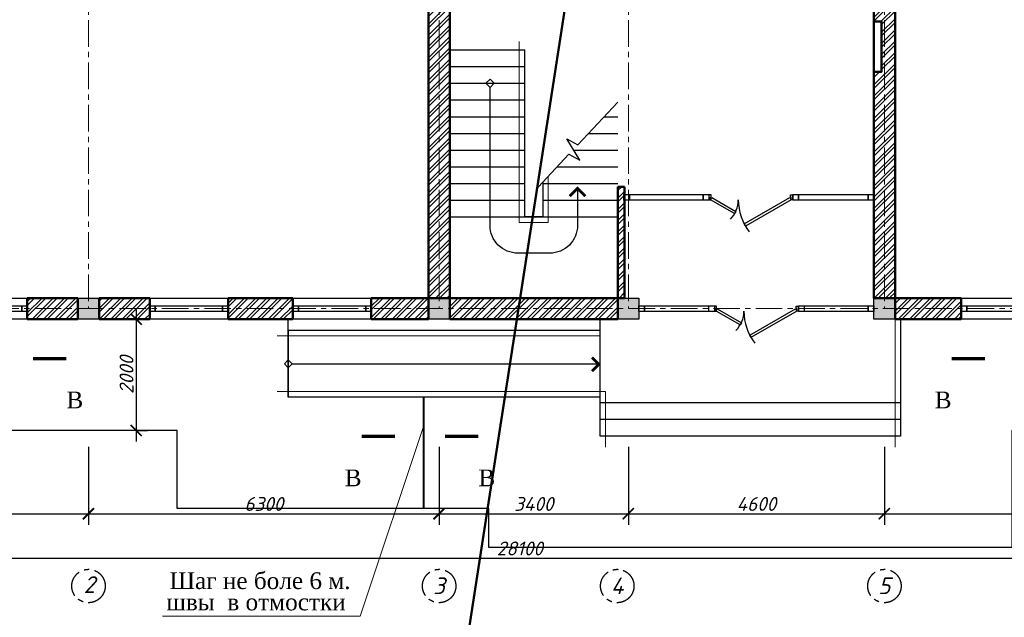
# Model space of a CAD drawing. Header units: millimetres. Extents: x 2063114 to 14983986, y -126020516 to 213791.
# Tile 330 of 656: x 2487753 to 2505443, y -1348825 to -1338085. Entities that reach past the tile are written whole.
import ezdxf
from ezdxf.enums import TextEntityAlignment as Align

# ---------------------------------------------------------------- set-up
doc = ezdxf.new("R2010")
doc.units = ezdxf.units.MM
doc.linetypes.add('ACAD_ISO10W100', pattern=[18, 12, -3, 0, -3])
doc.linetypes.add('осевая', pattern=[50.8, 31.75, -6.35, 6.35, -6.35])
doc.layers.get('Defpoints').update_dxf_attribs({"color": 6, "lineweight": 35})
for name, color, linetype, lineweight in [('_0', 7, 'Continuous', 20), ('Format', 7, 'Continuous', 35), ('сплошная_толстая', 7, 'Continuous', 50), ('Штриховка стен', 7, 'Continuous', 9)]:
    doc.layers.add(name, color=color, linetype=linetype, lineweight=lineweight)
for name, color, linetype in [('YQ_DIM', 3, 'Continuous'), ('Окна', 5, 'Continuous'), ('пунктир', 1, 'ACAD_ISO10W100'), ('Размеры', 28, 'Continuous')]:
    doc.layers.add(name, color=color, linetype=linetype)
doc.styles.add('GOST 2.304', font='isocpeur.ttf', dxfattribs={"oblique": 15})
doc.styles.add('Times New Roman', font='times.ttf')
doc.linetypes.add('ограждение2', pattern='A,6.35,-2.54,[132,ltypeshp.shx,S=2.54,R=0,X=-2.54,Y=0],-2.54,25.4', length=36.83)
doc.dimstyles.new('Standard 2304', dxfattribs={"dimtxt": 250, "dimasz": 200, "dimexe": 200, "dimexo": 300, "dimgap": 50, "dimtad": 1, "dimdec": 0, "dimzin": 0, "dimdsep": 46, "dimtxsty": 'GOST 2.304', "dimblk": 'ARCHTICK', "dimcen": 10, "dimdle": 200, "dimclrd": 256, "dimclre": 256, "dimclrt": 256, "dimadec": 0, "dimazin": 0, "dimtfac": 1, "dimtdec": 0, "dimtofl": 0, "dimtmove": 0, "dimatfit": 3, "dimldrblk": 'ARCHTICK', "dimfxl": 1, "dimtolj": 1, "dimtzin": 0, "dimlwd": -1, "dimarcsym": 0})

# ---------------------------------------------------------------- blocks, each defined once
blk = doc.blocks.new('_ArchTick')
at = {"color": 0, "linetype": 'ByBlock', "const_width": 0.15}
blk.add_lwpolyline([(-0.5, -0.5), (0.5, 0.5)], dxfattribs=at)
blk = doc.blocks.new('*D3186')
at = {"layer": 'Defpoints', "color": 0, "lineweight": 30, "ltscale": 150, "transparency": 16777216}
for p in [(2482689, -1343278), (2488989, -1343278), (2488989, -1346963)]:
    blk.add_point(p, dxfattribs=at)
at = {"layer": 'Размеры', "lineweight": -2, "ltscale": 150, "transparency": 16777216}
for p, q in [((2482689, -1345763), (2482689, -1347163)), ((2488989, -1345763), (2488989, -1347163))]:
    blk.add_line(p, q, dxfattribs=at)
at = {"layer": 'Размеры', "ltscale": 150, "transparency": 16777216}
blk.add_line((2482489, -1346963), (2489189, -1346963), dxfattribs=at)
at = {"layer": 'Размеры', "ltscale": 150, "transparency": 16777216, "xscale": 200, "yscale": 200, "zscale": 200, "rotation": 180}
blk.add_blockref('_ArchTick', (2482689, -1346963), dxfattribs=at)
at = {"layer": 'Размеры', "ltscale": 150, "transparency": 16777216, "xscale": 200, "yscale": 200, "zscale": 200}
blk.add_blockref('_ArchTick', (2488989, -1346963), dxfattribs=at)
at = {"layer": 'Размеры', "ltscale": 150, "transparency": 16777216, "insert": (2485839, -1346788), "char_height": 250, "attachment_point": 5, "style": 'GOST 2.304'}
blk.add_mtext('\\A1;6300', dxfattribs=at)
blk = doc.blocks.new('*D3223')
at = {"layer": 'Defpoints', "color": 0, "lineweight": 30, "ltscale": 150, "transparency": 16777216}
for p in [(2488989, -1343278), (2495289, -1343278), (2495289, -1346963)]:
    blk.add_point(p, dxfattribs=at)
at = {"layer": 'Размеры', "lineweight": -2, "ltscale": 150, "transparency": 16777216}
for p, q in [((2488989, -1345763), (2488989, -1347163)), ((2495289, -1345763), (2495289, -1347163))]:
    blk.add_line(p, q, dxfattribs=at)
at = {"layer": 'Размеры', "ltscale": 150, "transparency": 16777216}
blk.add_line((2488789, -1346963), (2495489, -1346963), dxfattribs=at)
at = {"layer": 'Размеры', "ltscale": 150, "transparency": 16777216, "xscale": 200, "yscale": 200, "zscale": 200, "rotation": 180}
blk.add_blockref('_ArchTick', (2488989, -1346963), dxfattribs=at)
at = {"layer": 'Размеры', "ltscale": 150, "transparency": 16777216, "xscale": 200, "yscale": 200, "zscale": 200}
blk.add_blockref('_ArchTick', (2495289, -1346963), dxfattribs=at)
at = {"layer": 'Размеры', "ltscale": 150, "transparency": 16777216, "insert": (2492139, -1346788), "char_height": 250, "attachment_point": 5, "style": 'GOST 2.304'}
blk.add_mtext('\\A1;6300', dxfattribs=at)
blk = doc.blocks.new('*D3187')
at = {"layer": 'Defpoints', "color": 0, "lineweight": 30, "ltscale": 150, "transparency": 16777216}
for p in [(2482689, -1343278), (2510789, -1343278), (2510789, -1347763)]:
    blk.add_point(p, dxfattribs=at)
at = {"layer": 'Размеры', "lineweight": -2, "ltscale": 150, "transparency": 16777216}
for p, q in [((2482689, -1346563), (2482689, -1347963)), ((2510789, -1346563), (2510789, -1347963))]:
    blk.add_line(p, q, dxfattribs=at)
at = {"layer": 'Размеры', "ltscale": 150, "transparency": 16777216}
blk.add_line((2482489, -1347763), (2510989, -1347763), dxfattribs=at)
at = {"layer": 'Размеры', "ltscale": 150, "transparency": 16777216, "xscale": 200, "yscale": 200, "zscale": 200, "rotation": 180}
blk.add_blockref('_ArchTick', (2482689, -1347763), dxfattribs=at)
at = {"layer": 'Размеры', "ltscale": 150, "transparency": 16777216, "xscale": 200, "yscale": 200, "zscale": 200}
blk.add_blockref('_ArchTick', (2510789, -1347763), dxfattribs=at)
at = {"layer": 'Размеры', "ltscale": 150, "transparency": 16777216, "insert": (2496739, -1347588), "char_height": 250, "attachment_point": 5, "style": 'GOST 2.304'}
blk.add_mtext('\\A1;28100', dxfattribs=at)
blk = doc.blocks.new('*U387')
at = {"color": 0, "ltscale": 25}
for points in [[(0, 380), (1410, 380), (1410, 0), (0, 0)], [(0, 240), (100, 240), (100, 140), (0, 140)], [(100, 240), (1410, 240), (1410, 140), (100, 140)], [(100, 240), (1310, 240), (1310, 140), (100, 140)], [(1310, 240), (1410, 240), (1410, 140), (1310, 140)]]:
    blk.add_lwpolyline(points, close=True, dxfattribs=at)
blk = doc.blocks.new('*D3188')
at = {"layer": 'Defpoints', "color": 0, "lineweight": 30, "ltscale": 150, "transparency": 16777216}
for p in [(2495289, -1343278), (2498689, -1343278), (2498689, -1346963)]:
    blk.add_point(p, dxfattribs=at)
at = {"layer": 'Размеры', "lineweight": -2, "ltscale": 150, "transparency": 16777216}
for p, q in [((2495289, -1345763), (2495289, -1347163)), ((2498689, -1345763), (2498689, -1347163))]:
    blk.add_line(p, q, dxfattribs=at)
at = {"layer": 'Размеры', "ltscale": 150, "transparency": 16777216}
blk.add_line((2495089, -1346963), (2498889, -1346963), dxfattribs=at)
at = {"layer": 'Размеры', "ltscale": 150, "transparency": 16777216, "xscale": 200, "yscale": 200, "zscale": 200, "rotation": 180}
blk.add_blockref('_ArchTick', (2495289, -1346963), dxfattribs=at)
at = {"layer": 'Размеры', "ltscale": 150, "transparency": 16777216, "xscale": 200, "yscale": 200, "zscale": 200}
blk.add_blockref('_ArchTick', (2498689, -1346963), dxfattribs=at)
at = {"layer": 'Размеры', "ltscale": 150, "transparency": 16777216, "insert": (2496989, -1346788), "char_height": 250, "attachment_point": 5, "style": 'GOST 2.304'}
blk.add_mtext('\\A1;3400', dxfattribs=at)
blk = doc.blocks.new('*D3224')
at = {"layer": 'Defpoints', "color": 0, "lineweight": 30, "ltscale": 150, "transparency": 16777216}
for p in [(2503289, -1343278), (2510789, -1343278), (2510789, -1346963)]:
    blk.add_point(p, dxfattribs=at)
at = {"layer": 'Размеры', "lineweight": -2, "ltscale": 150, "transparency": 16777216}
for p, q in [((2503289, -1345763), (2503289, -1347163)), ((2510789, -1345763), (2510789, -1347163))]:
    blk.add_line(p, q, dxfattribs=at)
at = {"layer": 'Размеры', "ltscale": 150, "transparency": 16777216}
blk.add_line((2503089, -1346963), (2510989, -1346963), dxfattribs=at)
at = {"layer": 'Размеры', "ltscale": 150, "transparency": 16777216, "xscale": 200, "yscale": 200, "zscale": 200, "rotation": 180}
blk.add_blockref('_ArchTick', (2503289, -1346963), dxfattribs=at)
at = {"layer": 'Размеры', "ltscale": 150, "transparency": 16777216, "xscale": 200, "yscale": 200, "zscale": 200}
blk.add_blockref('_ArchTick', (2510789, -1346963), dxfattribs=at)
at = {"layer": 'Размеры', "ltscale": 150, "transparency": 16777216, "insert": (2507039, -1346788), "char_height": 250, "attachment_point": 5, "style": 'GOST 2.304'}
blk.add_mtext('\\A1;7500', dxfattribs=at)
blk = doc.blocks.new('*D3189')
at = {"layer": 'Defpoints', "color": 0, "lineweight": 30, "ltscale": 150, "transparency": 16777216}
for p in [(2498689, -1343278), (2503289, -1343278), (2503289, -1346963)]:
    blk.add_point(p, dxfattribs=at)
at = {"layer": 'Размеры', "lineweight": -2, "ltscale": 150, "transparency": 16777216}
for p, q in [((2498689, -1345763), (2498689, -1347163)), ((2503289, -1345763), (2503289, -1347163))]:
    blk.add_line(p, q, dxfattribs=at)
at = {"layer": 'Размеры', "ltscale": 150, "transparency": 16777216}
blk.add_line((2498489, -1346963), (2503489, -1346963), dxfattribs=at)
at = {"layer": 'Размеры', "ltscale": 150, "transparency": 16777216, "xscale": 200, "yscale": 200, "zscale": 200, "rotation": 180}
blk.add_blockref('_ArchTick', (2498689, -1346963), dxfattribs=at)
at = {"layer": 'Размеры', "ltscale": 150, "transparency": 16777216, "xscale": 200, "yscale": 200, "zscale": 200}
blk.add_blockref('_ArchTick', (2503289, -1346963), dxfattribs=at)
at = {"layer": 'Размеры', "ltscale": 150, "transparency": 16777216, "insert": (2500989, -1346788), "char_height": 250, "attachment_point": 5, "style": 'GOST 2.304'}
blk.add_mtext('\\A1;4600', dxfattribs=at)
blk = doc.blocks.new('лестница3')
at = {"color": 0}
for p, q in [((-1350, 0), (0, 0)), ((-1350, -300), (0, -300)), ((-1350, -600), (-551, -600)), ((-551, -600), (0, -600)), ((-1350, -900), (-500, -900)), ((-500, -900), (0, -900)), ((-1350, -1200), (0, -1200)), ((1425, -1200), (1670, -1200)), ((-1350, -1500), (0, -1500)), ((1143, -1500), (1670, -1500)), ((-1350, -1800), (0, -1800)), ((876, -1800), (1670, -1800)), ((-1350, -2100), (0, -2100)), ((581, -2100), (1670, -2100)), ((-1350, -2400), (0, -2400)), ((320, -2400), (1670, -2400)), ((-1350, -2700), (0, -2700)), ((320, -2700), (1670, -2700)), ((-1350, -3000), (0, -3000)), ((0, -3000), (320, -3000)), ((320, -3000), (1670, -3000))]:
    blk.add_line(p, q, dxfattribs=at)
at = {"color": 0, "linetype": 'ограждение2', "lineweight": 5, "ltscale": 15}
blk.add_lwpolyline([(420, -2272), (420, -3100), (-100, -3100), (-100, 150)], dxfattribs=at)
at = {"color": 0, "ltscale": 150}
blk.add_lwpolyline([(320, -2379), (320, -3000), (0, -3000), (0, 0)], dxfattribs=at)
blk.add_lwpolyline([(-626, -675), (-701, -600), (-626, -525), (-551, -600)], close=True, dxfattribs=at)
at = {"color": 0}
blk.add_lwpolyline([(946, -2487), (946, -3153, -0.414214), (446, -3653), (-126, -3653, -0.414214), (-626, -3153), (-626, -675)], format="xyb", dxfattribs=at)
blk.add_lwpolyline([(236, -2468), (791, -1876), (989, -1982), (752, -1600), (950, -1706), (1670, -938)], dxfattribs=at)
at = {"color": 0, "ltscale": 150, "const_width": 50}
blk.add_lwpolyline([(1087, -2628), (946, -2487), (805, -2628)], dxfattribs=at)
blk = doc.blocks.new('*U388')
at = {"ltscale": 25}
for points in [[(0, 0), (30, 0), (30, 45), (40, 45), (40, 85), (0, 85)], [(463, -250), (30, 0), (52, 39), (486, -211)], [(635, -436), (1458, 39), (1480, 0), (657, -475)], [(1510, 0), (1480, 0), (1480, 45), (1470, 45), (1470, 85), (1510, 85)]]:
    blk.add_lwpolyline(points, close=True, dxfattribs=at)
for centre, radius, start, end in [((30, 0), 500, 315.5225, 0), ((1480, 0), 950, 180, 217.5608)]:
    blk.add_arc(centre, radius, start, end, dxfattribs=at)
blk = doc.blocks.new('*D3210')
at = {"layer": 'Defpoints', "color": 0, "lineweight": 30, "ltscale": 150, "transparency": 16777216}
for p in [(2489736, -1343468), (2489736, -1345468), (2489848, -1345468)]:
    blk.add_point(p, dxfattribs=at)
at = {"layer": 'Размеры', "ltscale": 150, "transparency": 16777216}
blk.add_line((2489848, -1343268), (2489848, -1345668), dxfattribs=at)
at = {"layer": 'Размеры', "lineweight": -2, "ltscale": 150, "transparency": 16777216}
for p, q in [((2489848, -1343468), (2490048, -1343468)), ((2489848, -1345468), (2490048, -1345468))]:
    blk.add_line(p, q, dxfattribs=at)
at = {"layer": 'Размеры', "ltscale": 150, "transparency": 16777216, "xscale": 200, "yscale": 200, "zscale": 200}
for p, rotation in [((2489848, -1343468), 90), ((2489848, -1345468), 270)]:
    blk.add_blockref('_ArchTick', p, dxfattribs=dict(at, rotation=rotation))
at = {"layer": 'Размеры', "ltscale": 150, "transparency": 16777216, "insert": (2489673, -1344468), "char_height": 250, "attachment_point": 5, "rotation": 90, "style": 'GOST 2.304'}
blk.add_mtext('\\A1;2000', dxfattribs=at)

msp = doc.modelspace()

# ---------------------------------------------------------------- hatches: boundary and pattern name
at = {"ltscale": 150, "transparency": 33554687}
h = msp.add_hatch(color=256, dxfattribs=at)
h.dxf.hatch_style = 1
h.paths.add_polyline_path([(2489179.37784, -1343088.1511), (2488799.37784, -1343088.1511), (2488799.37784, -1343468.1511), (2489179.37784, -1343468.1511)])
h = msp.add_hatch(color=256, dxfattribs=at)
h.dxf.hatch_style = 1
h.paths.add_polyline_path([(2495479.37784, -1343088.1511), (2495099.37784, -1343088.1511), (2495099.37784, -1343468.1511), (2495479.37784, -1343468.1511)])
h = msp.add_hatch(color=256, dxfattribs=at)
h.dxf.hatch_style = 1
h.paths.add_polyline_path([(2498879.37784, -1343088.1511), (2498499.37784, -1343088.1511), (2498499.37784, -1343468.1511), (2498879.37784, -1343468.1511)])
h = msp.add_hatch(color=256, dxfattribs=at)
h.dxf.hatch_style = 1
h.paths.add_polyline_path([(2503479.37784, -1343088.1511), (2503099.37784, -1343088.1511), (2503099.37784, -1343468.1511), (2503479.37784, -1343468.1511)])
at = {"layer": 'Штриховка стен', "lineweight": 9}
h = msp.add_hatch(dxfattribs=at)
h.set_pattern_fill('ANSI32', color=256, scale=15)
h.set_pattern_definition([(45, (3090183.79, -1477350.16), (-101.02788, 101.02788), []), (45, (3090251.14, -1477350.16), (-101.02788, 101.02788), [])])
h.paths.add_polyline_path([(2504829.37783, -1330488.1511), (2503479.37784, -1330488.1511), (2503479.37784, -1330868.1511), (2504829.37783, -1330868.1511)])
h.paths.add_polyline_path([(2507899.37784, -1330488.1511), (2505639.37784, -1330488.1511), (2505639.37784, -1330868.1511), (2507899.37784, -1330868.1511)])
h.paths.add_polyline_path([(2510599.37784, -1330488.1511), (2509109.37784, -1330488.1511), (2509109.37784, -1330868.1511), (2510599.37784, -1330868.1511)])
h.paths.add_polyline_path([(2493709.37784, -1330488.1511), (2491309.37784, -1330488.1511), (2491309.37784, -1330868.1511), (2493709.37784, -1330868.1511)])
h.paths.add_polyline_path([(2490599.37784, -1330488.1511), (2489179.37784, -1330488.1511), (2489179.37784, -1330868.1511), (2490599.37784, -1330868.1511)])
h.paths.add_polyline_path([(2488799.37784, -1330488.1511), (2488399.37784, -1330488.1511), (2488399.37784, -1330868.1511), (2488799.37784, -1330868.1511)])
h.paths.add_polyline_path([(2482879.37784, -1324568.1511), (2482499.37784, -1324568.1511), (2482499.37784, -1330488.1511), (2482879.37784, -1330488.1511)])
h.paths.add_polyline_path([(2482879.37784, -1330868.1511), (2482499.37784, -1330868.1511), (2482499.37784, -1332298.1511), (2482879.37784, -1332298.1511)])
h.paths.add_polyline_path([(2482879.37784, -1333508.1511), (2482499.37784, -1333508.1511), (2482499.37784, -1334148.15109), (2482879.37784, -1334148.15109)])
h.paths.add_polyline_path([(2482879.37784, -1335358.1511), (2482499.37784, -1335358.1511), (2482499.37784, -1336788.1511), (2482879.37784, -1336788.1511)])
h.paths.add_polyline_path([(2482879.37784, -1337168.1511), (2482499.37784, -1337168.1511), (2482499.37784, -1343088.1511), (2482879.37784, -1343088.1511)])
h.paths.add_polyline_path([(2483909.37784, -1343088.1511), (2482879.37784, -1343088.1511), (2482879.37784, -1343468.1511), (2483909.37784, -1343468.1511)])
h.paths.add_polyline_path([(2486479.37784, -1343088.1511), (2485319.37784, -1343088.1511), (2485319.37784, -1343468.1511), (2486479.37784, -1343468.1511)])
h.paths.add_polyline_path([(2488799.37784, -1343088.1511), (2487889.37784, -1343088.1511), (2487889.37784, -1343468.1511), (2488799.37784, -1343468.1511)])
h.paths.add_polyline_path([(2490089.37784, -1343088.1511), (2489179.37784, -1343088.1511), (2489179.37784, -1343468.1511), (2490089.37784, -1343468.1511)])
h.paths.add_polyline_path([(2492659.37784, -1343088.1511), (2491499.37784, -1343088.1511), (2491499.37784, -1343468.1511), (2492659.37784, -1343468.1511)])
h.paths.add_polyline_path([(2495099.37784, -1343088.1511), (2494069.37784, -1343088.1511), (2494069.37784, -1343468.1511), (2495099.37784, -1343468.1511)])
h.paths.add_polyline_path([(2495479.37784, -1337168.1511), (2495099.37784, -1337168.1511), (2495099.37784, -1343088.1511), (2495479.37784, -1343088.1511)])
h.paths.add_polyline_path([(2488799.37784, -1336788.1511), (2488399.37784, -1336788.1511), (2488399.37784, -1337168.1511), (2488799.37784, -1337168.1511)])
h.paths.add_polyline_path([(2490599.37784, -1336788.1511), (2489179.37784, -1336788.1511), (2489179.37784, -1337168.1511), (2490599.37784, -1337168.1511)])
h.paths.add_polyline_path([(2493709.37784, -1336788.1511), (2491309.37784, -1336788.1511), (2491309.37784, -1337168.1511), (2493709.37784, -1337168.1511)])
h.paths.add_polyline_path([(2495099.37784, -1336788.1511), (2494719.37784, -1336788.1511), (2494719.37784, -1337168.1511), (2495099.37784, -1337168.1511)])
h.paths.add_polyline_path([(2498499.37784, -1336788.1511), (2495479.37784, -1336788.1511), (2495479.37784, -1337168.1511), (2498499.37784, -1337168.1511)])
h.paths.add_polyline_path([(2500249.37783, -1336788.1511), (2498879.37784, -1336788.1511), (2498879.37784, -1337168.1511), (2500249.37783, -1337168.1511)])
h.paths.add_polyline_path([(2498499.37784, -1343088.1511), (2495479.37784, -1343088.1511), (2495479.37784, -1343468.1511), (2498499.37784, -1343468.1511)])
h.paths.add_polyline_path([(2503099.37784, -1336788.1511), (2501559.37784, -1336788.1511), (2501559.37784, -1337168.1511), (2503099.37784, -1337168.1511)])
h.paths.add_polyline_path([(2504669.37784, -1343088.1511), (2503479.37784, -1343088.1511), (2503479.37784, -1343468.1511), (2504669.37784, -1343468.1511)])
h.paths.add_polyline_path([(2508029.37784, -1343088.1511), (2506079.37784, -1343088.1511), (2506079.37784, -1343468.1511), (2508029.37784, -1343468.1511)])
h.paths.add_polyline_path([(2510599.37784, -1343088.1511), (2509439.37784, -1343088.1511), (2509439.37784, -1343468.1511), (2510599.37784, -1343468.1511)])
h.paths.add_polyline_path([(2510979.37784, -1337168.1511), (2510599.37784, -1337168.1511), (2510599.37784, -1343088.1511), (2510979.37784, -1343088.1511)])
h.paths.add_polyline_path([(2510979.37784, -1336408.1511), (2510599.37784, -1336408.1511), (2510599.37784, -1336788.1511), (2510979.37784, -1336788.1511)])
h.paths.add_polyline_path([(2510979.37784, -1333668.1511), (2510599.37784, -1333668.1511), (2510599.37784, -1335198.15109), (2510979.37784, -1335198.15109)])
h.paths.add_polyline_path([(2510979.37784, -1330868.1511), (2510599.37784, -1330868.1511), (2510599.37784, -1332258.1511), (2510979.37784, -1332258.1511)])
h.paths.add_polyline_path([(2510979.37784, -1329928.1511), (2510599.37784, -1329928.1511), (2510599.37784, -1330488.1511), (2510979.37784, -1330488.1511)])
h.paths.add_polyline_path([(2510979.37784, -1324571.30998), (2510599.37784, -1324571.30998), (2510599.37784, -1328718.1511), (2510979.37784, -1328718.1511)])
h.paths.add_polyline_path([(2504669.37784, -1324188.1511), (2503479.37784, -1324188.1511), (2503479.37784, -1324568.1511), (2504669.37784, -1324568.1511)])
h.paths.add_polyline_path([(2503099.37784, -1324188.1511), (2502579.37784, -1324188.1511), (2502579.37784, -1324568.1511), (2503099.37784, -1324568.1511)])
h.paths.add_polyline_path([(2503479.37784, -1324568.1511), (2503099.37784, -1324568.1511), (2503099.37784, -1330488.1511), (2503479.37784, -1330488.1511)])
h.paths.add_polyline_path([(2503099.37784, -1330488.1511), (2500639.37784, -1330488.1511), (2500639.37784, -1330868.1511), (2503099.37784, -1330868.1511)])
h.paths.add_polyline_path([(2499139.37784, -1330488.1511), (2495479.37784, -1330488.1511), (2495479.37784, -1330868.1511), (2499139.37784, -1330868.1511)])
h.paths.add_polyline_path([(2495099.37784, -1330488.1511), (2494719.37784, -1330488.1511), (2494719.37784, -1330868.1511), (2495099.37784, -1330868.1511)])
h.paths.add_polyline_path([(2500899.37784, -1324568.1511), (2500649.37784, -1324568.1511), (2500649.37784, -1328788.1511), (2503099.37784, -1328788.1511), (2503099.37784, -1328538.1511), (2500899.37784, -1328538.1511)])
h.paths.add_polyline_path([(2495479.37784, -1324568.1511), (2495099.37784, -1324568.1511), (2495099.37784, -1330488.1511), (2495479.37784, -1330488.1511)])
h.paths.add_polyline_path([(2501669.37783, -1324188.1511), (2500179.37784, -1324188.1511), (2500179.37784, -1324568.1511), (2501669.37783, -1324568.1511)])
h.paths.add_polyline_path([(2498969.37784, -1324188.1511), (2498199.37784, -1324188.1511), (2498199.37784, -1324568.1511), (2498969.37784, -1324568.1511)])
h.paths.add_polyline_path([(2496789.37784, -1324188.1511), (2495479.37784, -1324188.1511), (2495479.37784, -1324568.1511), (2496789.37784, -1324568.1511)])
h.paths.add_polyline_path([(2495099.37784, -1324188.1511), (2494069.37784, -1324188.1511), (2494069.37784, -1324568.1511), (2495099.37784, -1324568.1511)])
h.paths.add_polyline_path([(2492659.37784, -1324188.1511), (2491499.37784, -1324188.1511), (2491499.37784, -1324568.1511), (2492659.37784, -1324568.1511)])
h.paths.add_polyline_path([(2490089.37784, -1324188.1511), (2489179.37784, -1324188.1511), (2489179.37784, -1324568.1511), (2490089.37784, -1324568.1511)])
h.paths.add_polyline_path([(2488799.37784, -1324188.1511), (2487889.37784, -1324188.1511), (2487889.37784, -1324568.1511), (2488799.37784, -1324568.1511)])
h.paths.add_polyline_path([(2486479.37784, -1324188.1511), (2485319.37784, -1324188.1511), (2485319.37784, -1324568.1511), (2486479.37784, -1324568.1511)])
h.paths.add_polyline_path([(2483909.37784, -1324188.1511), (2482879.37784, -1324188.1511), (2482879.37784, -1324568.1511), (2483909.37784, -1324568.1511)])
h.paths.add_polyline_path([(2509439.37784, -1324188.1511), (2509439.37784, -1324568.1511), (2510599.37784, -1324568.1511), (2510599.37784, -1324188.1511)])
h.paths.add_polyline_path([(2508029.37784, -1324568.1511), (2508029.37784, -1324188.1511), (2506079.37784, -1324188.1511), (2506079.37784, -1324568.1511)])
h.paths.add_polyline_path([(2503099.37784, -1338120.33212), (2503239.37784, -1338120.33212), (2503239.37784, -1339020.33212), (2503099.37784, -1339020.33212), (2503099.37784, -1343088.1511), (2503479.37784, -1343088.1511), (2503479.37784, -1337168.1511), (2503099.37784, -1337168.1511)])
h = msp.add_hatch(dxfattribs=at)
h.set_pattern_fill('ANSI32', color=256, scale=15)
h.set_pattern_definition([(45, (794916.72, -1548449.78), (-101.027881, 101.027881), []), (45, (794984.07, -1548449.78), (-101.027881, 101.027881), [])])
h.paths.add_polyline_path([(2498899.37784, -1333768.1511), (2493239.37784, -1333768.1511), (2493239.37784, -1330868.1511), (2493119.37784, -1330868.1511), (2493119.37784, -1333768.1511), (2488519.37784, -1333768.1511), (2488519.37784, -1330868.1511), (2488399.37784, -1330868.1511), (2488399.37784, -1333768.1511), (2482879.37784, -1333768.1511), (2482879.37784, -1333888.1511), (2488399.37784, -1333888.1511), (2488399.37784, -1336788.1511), (2488519.37784, -1336788.1511), (2488519.37784, -1333888.1511), (2493119.37784, -1333888.1511), (2493119.37784, -1336788.1511), (2493239.37784, -1336788.1511), (2493239.37784, -1333888.1511), (2498899.37784, -1333888.1511)])
h.paths.add_polyline_path([(2498099.37784, -1329958.1511), (2497979.37784, -1329958.1511), (2497979.37784, -1330488.1511), (2498099.37784, -1330488.1511)])
h.paths.add_polyline_path([(2500649.37784, -1328668.1511), (2495479.37784, -1328668.1511), (2495479.37784, -1328788.1511), (2497979.37784, -1328788.1511), (2497979.37784, -1329048.15109), (2498099.37784, -1329048.15109), (2498099.37784, -1328788.1511), (2500649.37784, -1328788.1511)])
h.paths.add_polyline_path([(2501299.37784, -1328788.1511), (2501179.37784, -1328788.1511), (2501179.37784, -1329048.15109), (2501299.37784, -1329048.15109)])
h.paths.add_polyline_path([(2501299.37784, -1329958.1511), (2501179.37784, -1329958.1511), (2501179.37784, -1330488.1511), (2501299.37784, -1330488.1511)])
h.paths.add_polyline_path([(2498619.37784, -1341088.1511), (2498499.37784, -1341088.1511), (2498499.37784, -1343088.1511), (2498619.37784, -1343088.1511)])

# ---------------------------------------------------------------- linework, layer by layer
at = {"ltscale": 150}
for p, q in [((2498179.37784, -1345568.1511), (2498179.37784, -1343468.1511)), ((2503579.37784, -1343468.1511), (2503579.37784, -1345568.1511)), ((2492579.37784, -1343668.1511), (2492579.37784, -1344868.1511)), ((2498179.37784, -1343668.1511), (2492579.37784, -1343668.1511)), ((2492650.08871, -1344268.1509), (2498154.37764, -1344268.1509)), ((2498179.37784, -1344868.1511), (2492579.37784, -1344868.1511)), ((2503579.37784, -1344968.1511), (2498179.37784, -1344968.1511)), ((2503579.37784, -1345268.1511), (2498179.37784, -1345268.1511)), ((2503579.37784, -1345568.1511), (2498179.37784, -1345568.1511))]:
    msp.add_line(p, q, dxfattribs=at)
at = {"linetype": 'ограждение2', "lineweight": 5, "ltscale": 15}
for p, q in [((2503479.37784, -1343468.1511), (2503479.37784, -1345768.1511)), ((2498179.37784, -1343768.1511), (2492379.37784, -1343768.1511)), ((2498279.37784, -1344768.1511), (2492379.37784, -1344768.1511)), ((2498279.37784, -1345768.1511), (2498279.37784, -1344768.1511))]:
    msp.add_line(p, q, dxfattribs=at)
at = {"ltscale": 150}
for points in [[(2488799.37784, -1343088.1511), (2489179.37784, -1343088.1511), (2489179.37784, -1343468.1511), (2488799.37784, -1343468.1511)], [(2495099.37784, -1343088.1511), (2495479.37784, -1343088.1511), (2495479.37784, -1343468.1511), (2495099.37784, -1343468.1511)], [(2498499.37784, -1343088.1511), (2498879.37784, -1343088.1511), (2498879.37784, -1343468.1511), (2498499.37784, -1343468.1511)], [(2503099.37784, -1343088.1511), (2503479.37784, -1343088.1511), (2503479.37784, -1343468.1511), (2503099.37784, -1343468.1511)], [(2492579.37783, -1344197.44042), (2492508.66715, -1344268.1511), (2492579.37783, -1344338.86178), (2492650.08851, -1344268.1511)]]:
    msp.add_lwpolyline(points, close=True, dxfattribs=at)
at = {"linetype": 'ByBlock'}
for points in [[(2487993.29817, -1344175.72797, 60, 60, 0), (2488593.29817, -1344175.72797, 60, 60, 0), (2488393.29817, -1344175.72797, 0, 80, 0), (2488393.29817, -1344575.72797, 0, 0, 0), (2488393.29817, -1345175.72797, 0, 0, 0)], [(2505094.98819, -1344175.72797, 60, 60, 0), (2504494.98819, -1344175.72797, 60, 60, 0), (2504694.98819, -1344175.72797, 0, 80, 0), (2504694.98819, -1344575.72797, 0, 0, 0), (2504694.98819, -1345175.72797, 0, 0, 0)], [(2494494.98819, -1345575.72795, 60, 60, 0), (2493894.98819, -1345575.72795, 60, 60, 0), (2494094.98819, -1345575.72795, 0, 80, 0), (2494094.98819, -1345975.72795, 0, 0, 0), (2494094.98819, -1346575.72795, 0, 0, 0)], [(2495393.29817, -1345575.72795, 60, 60, 0), (2495993.29817, -1345575.72795, 60, 60, 0), (2495793.29817, -1345575.72795, 0, 80, 0), (2495793.29817, -1345975.72795, 0, 0, 0), (2495793.29817, -1346575.72795, 0, 0, 0)]]:
    msp.add_lwpolyline(points, format="xyseb", dxfattribs=at)
at = {"ltscale": 150, "const_width": 50}
msp.add_lwpolyline([(2498035.63415, -1344401.89478), (2498159.37784, -1344278.1511), (2498035.63415, -1344154.40741)], dxfattribs=at)
at = {"color": 5, "lineweight": 40}
msp.add_lwpolyline([(2495016.87784, -1346868.1511), (2495016.87784, -1344878.1511)], dxfattribs=at)
at = {"layer": '_0', "color": 1, "lineweight": 50}
msp.add_lwpolyline([(2514532.49977, -1227952.26431), (2491533.69799, -1376813.34011)], dxfattribs=at)
at = {"layer": 'Format', "color": 5, "lineweight": 9, "ltscale": 100}
msp.add_lwpolyline([(2490318.9727, -1348806.36614), (2493871.43097, -1348806.36615), (2495016.87784, -1345378.1511)], dxfattribs=at)
at = {"layer": 'YQ_DIM', "color": 1, "lineweight": 30}
for points in [[(2514379.37784, -1321928.1511), (2514379.37784, -1326428.1511), (2515079.37784, -1326428.1511), (2515079.37784, -1332228.1511), (2512979.37784, -1332228.1511), (2512979.37784, -1332908.1511), (2515079.37784, -1332908.1511), (2515079.37784, -1338708.1511), (2512979.37784, -1338708.1511), (2512979.37784, -1345468.1511), (2505579.37784, -1345468.1511), (2505579.37784, -1347568.1511), (2496179.37784, -1347568.1511), (2496179.37784, -1346868.1511), (2490579.37784, -1346868.1511), (2490579.37784, -1345468.1511), (2480499.37784, -1345468.1511)], [(2510979.37784, -1343468.1511), (2503579.37784, -1343468.1511), (2503579.37784, -1345568.1511), (2498179.37784, -1345568.1511), (2498179.37784, -1344868.1511), (2492579.37784, -1344868.1511), (2492579.37784, -1343668.1511), (2492579.37784, -1343468.1511), (2482499.37784, -1343468.1511)]]:
    msp.add_lwpolyline(points, dxfattribs=at)
at = {"layer": 'Окна', "ltscale": 150}
for p, q in [((2501644.37784, -1341328.1511), (2501644.37784, -1341228.1511)), ((2501744.37784, -1343328.1511), (2501744.37784, -1343228.1511))]:
    msp.add_line(p, q, dxfattribs=at)
for points in [[(2498609.37784, -1341228.1511), (2498709.37784, -1341228.1511), (2498709.37784, -1341328.1511), (2498609.37784, -1341328.1511)], [(2498709.37784, -1341228.1511), (2500034.37783, -1341228.1511), (2500034.37783, -1341328.1511), (2498709.37784, -1341328.1511)], [(2500034.37783, -1341228.1511), (2500134.37783, -1341228.1511), (2500134.37783, -1341328.1511), (2500034.37783, -1341328.1511)], [(2501644.37784, -1341228.1511), (2501744.37784, -1341228.1511), (2501744.37784, -1341328.1511), (2501644.37784, -1341328.1511)], [(2501744.37784, -1341228.1511), (2502999.37784, -1341228.1511), (2502999.37784, -1341328.1511), (2501744.37784, -1341328.1511)], [(2502999.37784, -1341228.1511), (2503099.37784, -1341228.1511), (2503099.37784, -1341328.1511), (2502999.37784, -1341328.1511)], [(2498879.37784, -1343228.1511), (2498979.37784, -1343228.1511), (2498979.37784, -1343328.1511), (2498879.37784, -1343328.1511)], [(2498979.37784, -1343228.1511), (2500234.37783, -1343228.1511), (2500234.37783, -1343328.1511), (2498979.37784, -1343328.1511)], [(2500134.37783, -1343228.1511), (2500234.37783, -1343228.1511), (2500234.37783, -1343328.1511), (2500134.37783, -1343328.1511)], [(2501744.37784, -1343228.1511), (2501844.37784, -1343228.1511), (2501844.37784, -1343328.1511), (2501744.37784, -1343328.1511)], [(2501744.37784, -1343228.1511), (2502999.37784, -1343228.1511), (2502999.37784, -1343328.1511), (2501744.37784, -1343328.1511)], [(2502999.37784, -1343228.1511), (2503099.37784, -1343228.1511), (2503099.37784, -1343328.1511), (2502999.37784, -1343328.1511)]]:
    msp.add_lwpolyline(points, close=True, dxfattribs=at)
at = {"layer": 'пунктир', "linetype": 'осевая', "lineweight": 9, "ltscale": 15}
for p, q in [((2488989.37784, -1324378.1511), (2488989.37784, -1343278.1511)), ((2495289.37784, -1324378.1511), (2495289.37784, -1343278.1511)), ((2498689.37784, -1324378.1511), (2498689.37784, -1343278.1511)), ((2503289.37784, -1324378.1511), (2503289.37784, -1343278.1511)), ((2482689.37784, -1343278.1511), (2510789.37784, -1343278.1511))]:
    msp.add_line(p, q, dxfattribs=at)
at = {"layer": 'пунктир', "linetype": 'осевая', "ltscale": 15}
for centre in [(2488989.37784, -1348262.86299), (2495289.37784, -1348262.86299), (2498489.37784, -1348262.86299), (2503289.37784, -1348262.86299)]:
    msp.add_circle(centre, 300, dxfattribs=at)
at = {"layer": 'сплошная_толстая', "ltscale": 150}
for p, q in [((2495099.37784, -1343088.1511), (2495099.37784, -1337168.1511)), ((2495479.37784, -1343088.1511), (2495479.37784, -1337168.1511)), ((2503099.37784, -1338120.33212), (2503099.37784, -1337168.1511)), ((2503479.37784, -1343088.1511), (2503479.37784, -1337168.1511)), ((2503099.37784, -1343088.1511), (2503099.37784, -1339020.33212)), ((2498499.37784, -1343088.1511), (2498499.37784, -1341088.1511)), ((2498499.37784, -1341088.1511), (2498619.37784, -1341088.1511)), ((2498619.37784, -1341088.1511), (2498499.37784, -1341088.1511)), ((2498619.37784, -1341088.1511), (2498619.37784, -1343088.1511)), ((2487889.37784, -1343088.1511), (2488799.37784, -1343088.1511)), ((2487889.37784, -1343468.1511), (2487889.37784, -1343088.1511)), ((2488799.37784, -1343468.1511), (2488799.37784, -1343088.1511)), ((2490089.37784, -1343088.1511), (2489179.37784, -1343088.1511)), ((2489179.37784, -1343468.1511), (2489179.37784, -1343088.1511)), ((2490089.37784, -1343468.1511), (2490089.37784, -1343088.1511)), ((2492659.37784, -1343088.1511), (2491499.37784, -1343088.1511)), ((2491499.37784, -1343468.1511), (2491499.37784, -1343088.1511)), ((2492659.37784, -1343468.1511), (2492659.37784, -1343088.1511)), ((2495099.37784, -1343088.1511), (2494069.37784, -1343088.1511)), ((2494069.37784, -1343468.1511), (2494069.37784, -1343088.1511)), ((2495099.37784, -1343088.1511), (2495479.37784, -1343088.1511)), ((2495099.37784, -1343088.1511), (2495099.37784, -1343468.1511)), ((2495479.37784, -1343468.1511), (2495479.37784, -1343088.1511)), ((2495479.37784, -1343088.1511), (2498499.37784, -1343088.1511)), ((2498499.37784, -1343468.1511), (2498499.37784, -1343088.1511)), ((2498619.37784, -1343088.1511), (2498499.37784, -1343088.1511)), ((2503099.37784, -1343088.1511), (2503479.37784, -1343088.1511)), ((2503479.37784, -1343468.1511), (2503479.37784, -1343088.1511)), ((2503479.37784, -1343088.1511), (2504669.37784, -1343088.1511)), ((2504669.37784, -1343468.1511), (2504669.37784, -1343088.1511)), ((2488799.37784, -1343468.1511), (2487889.37784, -1343468.1511)), ((2489179.37784, -1343468.1511), (2490089.37784, -1343468.1511)), ((2491499.37784, -1343468.1511), (2492659.37784, -1343468.1511)), ((2494069.37784, -1343468.1511), (2495099.37784, -1343468.1511)), ((2495479.37784, -1343468.1511), (2498499.37784, -1343468.1511)), ((2504669.37784, -1343468.1511), (2503479.37784, -1343468.1511))]:
    msp.add_line(p, q, dxfattribs=at)
at = {"layer": 'сплошная_толстая', "color": 1, "ltscale": 150}
msp.add_lwpolyline([(2503099.37784, -1338120.33212), (2503239.37784, -1338120.33212), (2503239.37784, -1339020.33212), (2503099.37784, -1339020.33212)], close=True, dxfattribs=at)

# ---------------------------------------------------------------- block references
msp.add_blockref('лестница3', (2496829.37784, -1338628.1511))
at = {"layer": 'Окна'}
for name, p in [('*U388', (2500134.37784, -1341320.6511)), ('*U387', (2486479.37784, -1343468.1511)), ('*U387', (2490089.37784, -1343468.1511)), ('*U387', (2492659.37784, -1343468.1511)), ('*U387', (2504669.37784, -1343468.1511)), ('*U388', (2500234.37784, -1343320.6511))]:
    msp.add_blockref(name, p, dxfattribs=at)

# ---------------------------------------------------------------- texts
at = {"ltscale": 300, "style": 'Times New Roman'}
for p in [(2488593.29817, -1345069.02286), (2495993.29817, -1346469.02283)]:
    msp.add_text('В', height=300, dxfattribs=at).set_placement(p)
for p in [(2504494.98819, -1345069.02286), (2493894.98819, -1346469.02283)]:
    msp.add_text('В', height=300, dxfattribs=at).set_placement(p, align=Align.RIGHT)
for s, p in [('Шаг не боле 6 м.', (2490445.97473, -1348316.83262, -10353.36)), ('швы  в отмостки ', (2490389.62557, -1348700.26939, 2745.88))]:
    msp.add_text(s, height=300, rotation=0.000000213, dxfattribs=at).set_placement(p)
at = {"layer": 'пунктир', "char_height": 300, "width": 255.0496237, "attachment_point": 2, "style": 'GOST 2.304'}
for s, insert in [('2', (2489005.28166, -1348087.35906)), ('3', (2495287.30089, -1348108.84884)), ('4', (2498487.30089, -1348108.84884))]:
    msp.add_mtext(s, dxfattribs=dict(at, insert=insert))
at = {"layer": 'пунктир', "linetype": 'осевая', "ltscale": 15, "insert": (2503287.30089, -1348108.84884), "char_height": 300, "width": 255.0496237, "attachment_point": 2, "style": 'GOST 2.304'}
msp.add_mtext('5', dxfattribs=at)

# ---------------------------------------------------------------- dimensions: what is measured, and where the dimension line sits
at = {"layer": 'Размеры', "ltscale": 150}
for base, p1, p2, override, picture, middle in [((2488989.37784, -1346962.86299), (2482689.37784, -1343278.1511), (2488989.37784, -1343278.1511), {"dimfxl": 1200, "dimfxlon": 1}, '*D3186', (2485839.37784, -1346787.86299)), ((2510789.37784, -1347762.86299), (2482689.37784, -1343278.1511), (2510789.37784, -1343278.1511), {"dimtmove": 1, "dimfxl": 1200, "dimfxlon": 1}, '*D3187', (2496739.37784, -1347587.86299)), ((2495289.37784, -1346962.86299), (2488989.37784, -1343278.1511), (2495289.37784, -1343278.1511), {"dimtmove": 1, "dimfxl": 1200, "dimfxlon": 1}, '*D3223', (2492139.37784, -1346787.86299)), ((2498689.37784, -1346962.86299), (2495289.37784, -1343278.1511), (2498689.37784, -1343278.1511), {"dimtmove": 1, "dimfxl": 1200, "dimfxlon": 1}, '*D3188', (2496989.37784, -1346787.86299)), ((2503289.37784, -1346962.86299), (2498689.37784, -1343278.1511), (2503289.37784, -1343278.1511), {"dimtmove": 1, "dimfxl": 1200, "dimfxlon": 1}, '*D3189', (2500989.37784, -1346787.86299)), ((2510789.37784, -1346962.86299), (2503289.37784, -1343278.1511), (2510789.37784, -1343278.1511), {"dimtmove": 1, "dimfxl": 1200, "dimfxlon": 1}, '*D3224', (2507039.37784, -1346787.86299))]:
    dim = msp.add_linear_dim(base=base, p1=p1, p2=p2, dimstyle='Standard 2304', override=override, dxfattribs=at)
    dim.commit()
    dim.dimension.update_dxf_attribs({"geometry": picture, "text_midpoint": middle})
dim = msp.add_linear_dim(base=(2489848.18416, -1345468.1511), p1=(2489735.88642, -1343468.1511), p2=(2489735.88642, -1345468.1511), angle=90, dimstyle='Standard 2304', override={"dimtmove": 1, "dimfxl": 1200, "dimfxlon": 1}, dxfattribs=at)
dim.commit()
dim.dimension.update_dxf_attribs({"geometry": '*D3210', "text_midpoint": (2489673.18416, -1344468.1511)})

doc.saveas('drawing.dxf')
